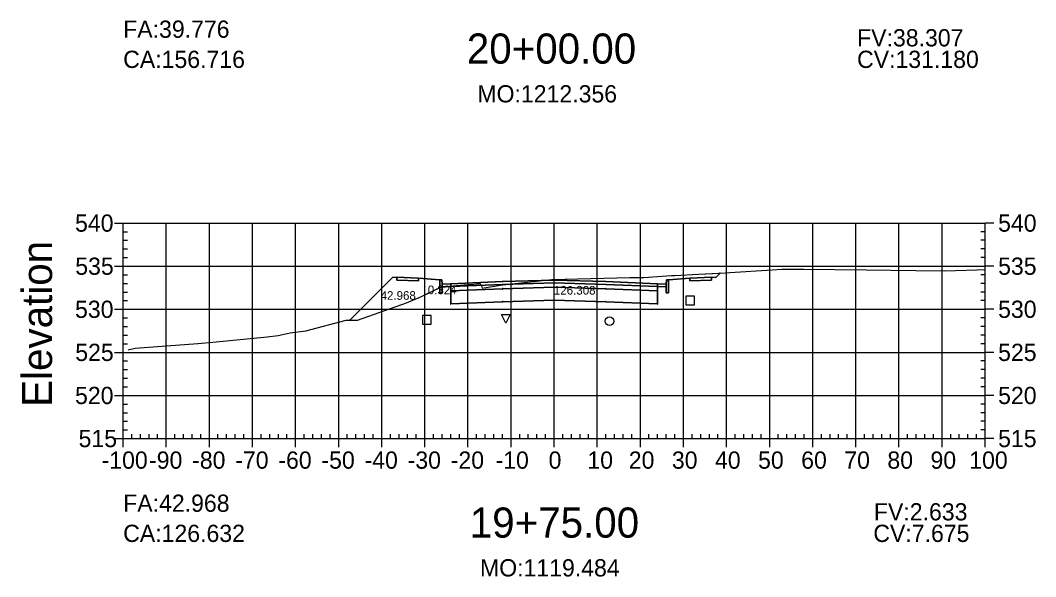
# Model space of a CAD drawing. Extents: x 704834 to 709892, y 372981 to 377533.
# Drawn here: x 705463 to 705698.6, y 372980.8 to 373109.9 of the extents above; entities that cross this region are included whole.
import ezdxf

# ---------------------------------------------------------------- set-up
doc = ezdxf.new("R2010")
doc.units = 0
for name, color, linetype in [('1', 7, 'Continuous'), ('10', 7, 'Continuous'), ('13', 7, 'Continuous'), ('14', 7, 'Continuous'), ('4', 7, 'Continuous'), ('57', 7, 'Continuous'), ('59', 7, 'Continuous'), ('60', 7, 'Continuous'), ('Default_Xsect', 7, 'Continuous'), ('Existing', 7, 'Continuous')]:
    doc.layers.add(name, color=color, linetype=linetype)

msp = doc.modelspace()

# ---------------------------------------------------------------- linework, layer by layer
for points in [[(705549.37, 373050.23), (705539.44, 373040.3)], [(705550.37, 373050.27), (705549.37, 373050.23)], [(705560.37, 373049.67), (705555.37, 373050.07)], [(705613.37, 373049.67), (705618.37, 373050.07)], [(705623.37, 373050.27), (705624.37, 373050.23)], [(705624.37, 373050.23), (705625.36, 373051.21)]]:
    msp.add_lwpolyline(points)
for points in [[(705555.37, 373050.07), (705550.37, 373050.27), (705550.37, 373049.6), (705555.37, 373049.4)], [(705560.87, 373048.67), (705560.79, 373049.67), (705560.37, 373049.67), (705560.37, 373046.67), (705560.87, 373046.67)], [(705586.87, 373048.92), (705598.87, 373048.56), (705610.87, 373048.08), (705610.87, 373048.75), (705598.87, 373049.23), (705586.87, 373049.59), (705574.87, 373049.23), (705562.87, 373048.75), (705562.87, 373048.08), (705574.87, 373048.56)], [(705612.87, 373046.67), (705613.37, 373046.67), (705613.37, 373049.67), (705612.96, 373049.67), (705612.87, 373048.67)], [(705618.37, 373049.4), (705623.37, 373049.6), (705623.37, 373050.27), (705618.37, 373050.07)], [(705562.87, 373048.75), (705560.87, 373048.67), (705560.87, 373048), (705562.87, 373048.08)], [(705562.82, 373047.03), (705562.92, 373047.03), (705562.92, 373047.13), (705562.82, 373047.13)], [(705586.87, 373047.92), (705598.87, 373047.56), (705610.87, 373047.08), (705610.87, 373048.08), (705598.87, 373048.56), (705586.87, 373048.92), (705574.87, 373048.56), (705562.87, 373048.08), (705562.87, 373047.08), (705574.87, 373047.56)], [(705586.87, 373044.92), (705598.87, 373044.56), (705610.87, 373044.08), (705610.87, 373047.08), (705598.87, 373047.56), (705586.87, 373047.92), (705574.87, 373047.56), (705562.87, 373047.08), (705562.87, 373044.08), (705574.87, 373044.56)], [(705574.82, 373047.51), (705574.92, 373047.51), (705574.92, 373047.61), (705574.82, 373047.61)], [(705586.82, 373048.87), (705586.92, 373048.87), (705586.92, 373048.97), (705586.82, 373048.97)], [(705586.82, 373047.87), (705586.92, 373047.87), (705586.92, 373047.97), (705586.82, 373047.97)], [(705598.82, 373047.51), (705598.92, 373047.51), (705598.92, 373047.61), (705598.82, 373047.61)], [(705610.82, 373047.03), (705610.92, 373047.03), (705610.92, 373047.13), (705610.82, 373047.13)], [(705610.87, 373048.08), (705612.87, 373048), (705612.87, 373048.67), (705610.87, 373048.75)], [(705574.82, 373044.51), (705574.92, 373044.51), (705574.92, 373044.61), (705574.82, 373044.61)], [(705586.82, 373044.87), (705586.92, 373044.87), (705586.92, 373044.97), (705586.82, 373044.97)], [(705598.82, 373044.51), (705598.92, 373044.51), (705598.92, 373044.61), (705598.82, 373044.61)], [(705562.82, 373044.03), (705562.92, 373044.03), (705562.92, 373044.13), (705562.82, 373044.13)], [(705610.82, 373044.03), (705610.92, 373044.03), (705610.92, 373044.13), (705610.82, 373044.13)]]:
    msp.add_lwpolyline(points, close=True)
at = {"layer": '1'}
for points in [[(705539.44, 373040.3), (705541.27, 373040.28), (705552.61, 373044.32), (705556.11, 373045.78), (705560.37, 373047.88), (705560.37, 373049.67), (705555.37, 373050.07), (705555.37, 373049.4), (705550.37, 373049.6), (705550.37, 373050.27), (705549.37, 373050.23)], [(705560.87, 373048), (705566.77, 373048.55), (705567.45, 373048.59), (705569.66, 373048.8), (705570.05, 373048.02), (705570.17, 373047.68), (705574.89, 373048.51), (705574.98, 373048.52), (705586.3, 373049.71), (705604.42, 373050.17), (705607.66, 373050.21), (705610.84, 373050.44), (705614.1, 373050.62), (705614.9, 373050.66), (705620.34, 373050.93), (705625.36, 373051.21), (705624.37, 373050.23), (705623.37, 373050.27), (705623.37, 373049.6), (705618.37, 373049.4), (705618.37, 373050.07), (705613.37, 373049.67), (705613.37, 373046.67), (705612.87, 373046.67), (705612.87, 373048), (705610.87, 373048.08), (705610.87, 373047.08), (705610.87, 373044.08), (705598.87, 373044.56), (705586.87, 373044.92), (705574.87, 373044.56), (705562.87, 373044.08), (705562.87, 373047.08), (705562.87, 373048.08), (705560.87, 373048)], [(705560.37, 373047.88), (705560.57, 373047.98), (705560.87, 373048), (705560.87, 373046.67), (705560.37, 373046.67)], [(705575.66, 373039.59), (705574.66, 373041.59), (705576.66, 373041.59)]]:
    msp.add_lwpolyline(points, close=True, dxfattribs=at)
at = {"layer": '10'}
msp.add_lwpolyline([(705556.31, 373039.37), (705558.31, 373039.37), (705558.31, 373041.37), (705556.31, 373041.37)], close=True, dxfattribs=at)
at = {"layer": '13'}
msp.add_circle((705599.7, 373040.05), 1, dxfattribs=at)
at = {"layer": '14'}
for points in [[(705574.87, 373049.23), (705574.87, 373049.28), (705574.87, 373049.23), (705574.82, 373049.23), (705574.87, 373049.23), (705574.87, 373049.18), (705574.87, 373049.23), (705574.92, 373049.23)], [(705586.87, 373049.59), (705586.87, 373049.64), (705586.87, 373049.59), (705586.82, 373049.59), (705586.87, 373049.59), (705586.87, 373049.54), (705586.87, 373049.59), (705586.92, 373049.59)], [(705598.87, 373049.23), (705598.87, 373049.28), (705598.87, 373049.23), (705598.82, 373049.23), (705598.87, 373049.23), (705598.87, 373049.18), (705598.87, 373049.23), (705598.92, 373049.23)], [(705625.36, 373051.21), (705625.36, 373051.26), (705625.36, 373051.21), (705625.31, 373051.21), (705625.36, 373051.21), (705625.36, 373051.16), (705625.36, 373051.21), (705625.41, 373051.21)], [(705562.87, 373048.75), (705562.87, 373048.8), (705562.87, 373048.75), (705562.82, 373048.75), (705562.87, 373048.75), (705562.87, 373048.7), (705562.87, 373048.75), (705562.92, 373048.75)], [(705610.87, 373048.75), (705610.87, 373048.8), (705610.87, 373048.75), (705610.82, 373048.75), (705610.87, 373048.75), (705610.87, 373048.7), (705610.87, 373048.75), (705610.92, 373048.75)], [(705539.44, 373040.3), (705539.44, 373040.35), (705539.44, 373040.3), (705539.39, 373040.3), (705539.44, 373040.3), (705539.44, 373040.25), (705539.44, 373040.3), (705539.49, 373040.3)]]:
    msp.add_lwpolyline(points, dxfattribs=at)
at = {"layer": '4'}
msp.add_lwpolyline([(705617.4, 373043.83), (705619.4, 373043.83), (705619.4, 373045.83), (705617.4, 373045.83)], close=True, dxfattribs=at)
at = {"layer": '57'}
for p, q in [((705484.87, 373062.82), (705486.87, 373062.82)), ((705486.87, 373062.82), (705686.87, 373062.82)), ((705486.87, 373012.82), (705486.87, 373062.82)), ((705486.87, 373012.82), (705486.87, 373062.82)), ((705496.87, 373012.82), (705496.87, 373062.82)), ((705506.87, 373012.82), (705506.87, 373062.82)), ((705516.87, 373012.82), (705516.87, 373062.82)), ((705526.87, 373012.82), (705526.87, 373062.82)), ((705536.87, 373012.82), (705536.87, 373062.82)), ((705546.87, 373012.82), (705546.87, 373062.82)), ((705556.87, 373012.82), (705556.87, 373062.82)), ((705566.87, 373012.82), (705566.87, 373062.82)), ((705576.87, 373012.82), (705576.87, 373062.82)), ((705586.87, 373012.82), (705586.87, 373062.82)), ((705596.87, 373012.82), (705596.87, 373062.82)), ((705606.87, 373012.82), (705606.87, 373062.82)), ((705616.87, 373012.82), (705616.87, 373062.82)), ((705626.87, 373012.82), (705626.87, 373062.82)), ((705636.87, 373012.82), (705636.87, 373062.82)), ((705646.87, 373012.82), (705646.87, 373062.82)), ((705656.87, 373012.82), (705656.87, 373062.82)), ((705666.87, 373012.82), (705666.87, 373062.82)), ((705676.87, 373012.82), (705676.87, 373062.82)), ((705686.87, 373012.82), (705686.87, 373062.82)), ((705686.87, 373012.82), (705686.87, 373062.82)), ((705688.87, 373062.82), (705686.87, 373062.82)), ((705486.87, 373060.82), (705487.87, 373060.82)), ((705486.87, 373058.82), (705487.87, 373058.82)), ((705686.87, 373060.82), (705685.87, 373060.82)), ((705686.87, 373058.82), (705685.87, 373058.82)), ((705486.87, 373056.82), (705487.87, 373056.82)), ((705686.87, 373056.82), (705685.87, 373056.82)), ((705486.87, 373054.82), (705487.87, 373054.82)), ((705686.87, 373054.82), (705685.87, 373054.82)), ((705484.87, 373052.82), (705486.87, 373052.82)), ((705486.87, 373052.82), (705686.87, 373052.82)), ((705688.87, 373052.82), (705686.87, 373052.82)), ((705486.87, 373050.82), (705487.87, 373050.82)), ((705686.87, 373050.82), (705685.87, 373050.82)), ((705486.87, 373048.82), (705487.87, 373048.82)), ((705486.87, 373046.82), (705487.87, 373046.82)), ((705686.87, 373048.82), (705685.87, 373048.82)), ((705686.87, 373046.82), (705685.87, 373046.82)), ((705486.87, 373044.82), (705487.87, 373044.82)), ((705686.87, 373044.82), (705685.87, 373044.82)), ((705484.87, 373042.82), (705486.87, 373042.82)), ((705486.87, 373042.82), (705686.87, 373042.82)), ((705688.87, 373042.82), (705686.87, 373042.82)), ((705486.87, 373040.82), (705487.87, 373040.82)), ((705686.87, 373040.82), (705685.87, 373040.82)), ((705486.87, 373038.82), (705487.87, 373038.82)), ((705686.87, 373038.82), (705685.87, 373038.82)), ((705486.87, 373036.82), (705487.87, 373036.82)), ((705686.87, 373036.82), (705685.87, 373036.82)), ((705484.87, 373032.82), (705486.87, 373032.82)), ((705486.87, 373034.82), (705487.87, 373034.82)), ((705486.87, 373032.82), (705686.87, 373032.82)), ((705686.87, 373034.82), (705685.87, 373034.82)), ((705688.87, 373032.82), (705686.87, 373032.82)), ((705486.87, 373030.82), (705487.87, 373030.82)), ((705686.87, 373030.82), (705685.87, 373030.82)), ((705486.87, 373028.82), (705487.87, 373028.82)), ((705686.87, 373028.82), (705685.87, 373028.82)), ((705486.87, 373026.82), (705487.87, 373026.82)), ((705686.87, 373026.82), (705685.87, 373026.82)), ((705486.87, 373024.82), (705487.87, 373024.82)), ((705686.87, 373024.82), (705685.87, 373024.82)), ((705484.87, 373022.82), (705486.87, 373022.82)), ((705486.87, 373022.82), (705686.87, 373022.82)), ((705486.87, 373020.82), (705487.87, 373020.82)), ((705686.87, 373020.82), (705685.87, 373020.82)), ((705688.87, 373022.82), (705686.87, 373022.82)), ((705486.87, 373018.82), (705487.87, 373018.82)), ((705686.87, 373018.82), (705685.87, 373018.82)), ((705486.87, 373016.82), (705487.87, 373016.82)), ((705686.87, 373016.82), (705685.87, 373016.82)), ((705486.87, 373014.82), (705487.87, 373014.82)), ((705488.87, 373012.82), (705488.87, 373013.82)), ((705490.87, 373012.82), (705490.87, 373013.82)), ((705492.87, 373012.82), (705492.87, 373013.82)), ((705494.87, 373012.82), (705494.87, 373013.82)), ((705498.87, 373012.82), (705498.87, 373013.82)), ((705500.87, 373012.82), (705500.87, 373013.82)), ((705502.87, 373012.82), (705502.87, 373013.82)), ((705504.87, 373012.82), (705504.87, 373013.82)), ((705508.87, 373012.82), (705508.87, 373013.82)), ((705510.87, 373012.82), (705510.87, 373013.82)), ((705512.87, 373012.82), (705512.87, 373013.82)), ((705514.87, 373012.82), (705514.87, 373013.82)), ((705518.87, 373012.82), (705518.87, 373013.82)), ((705520.87, 373012.82), (705520.87, 373013.82)), ((705522.87, 373012.82), (705522.87, 373013.82)), ((705524.87, 373012.82), (705524.87, 373013.82)), ((705528.87, 373012.82), (705528.87, 373013.82)), ((705530.87, 373012.82), (705530.87, 373013.82)), ((705532.87, 373012.82), (705532.87, 373013.82)), ((705534.87, 373012.82), (705534.87, 373013.82)), ((705538.87, 373012.82), (705538.87, 373013.82)), ((705540.87, 373012.82), (705540.87, 373013.82)), ((705542.87, 373012.82), (705542.87, 373013.82)), ((705544.87, 373012.82), (705544.87, 373013.82)), ((705548.87, 373012.82), (705548.87, 373013.82)), ((705550.87, 373012.82), (705550.87, 373013.82)), ((705552.87, 373012.82), (705552.87, 373013.82)), ((705554.87, 373012.82), (705554.87, 373013.82)), ((705558.87, 373012.82), (705558.87, 373013.82)), ((705560.87, 373012.82), (705560.87, 373013.82)), ((705562.87, 373012.82), (705562.87, 373013.82)), ((705564.87, 373012.82), (705564.87, 373013.82)), ((705568.87, 373012.82), (705568.87, 373013.82)), ((705570.87, 373012.82), (705570.87, 373013.82)), ((705572.87, 373012.82), (705572.87, 373013.82)), ((705574.87, 373012.82), (705574.87, 373013.82)), ((705578.87, 373012.82), (705578.87, 373013.82)), ((705580.87, 373012.82), (705580.87, 373013.82)), ((705582.87, 373012.82), (705582.87, 373013.82)), ((705584.87, 373012.82), (705584.87, 373013.82)), ((705588.87, 373012.82), (705588.87, 373013.82)), ((705590.87, 373012.82), (705590.87, 373013.82)), ((705592.87, 373012.82), (705592.87, 373013.82)), ((705594.87, 373012.82), (705594.87, 373013.82)), ((705598.87, 373012.82), (705598.87, 373013.82)), ((705600.87, 373012.82), (705600.87, 373013.82)), ((705602.87, 373012.82), (705602.87, 373013.82)), ((705604.87, 373012.82), (705604.87, 373013.82)), ((705608.87, 373012.82), (705608.87, 373013.82)), ((705610.87, 373012.82), (705610.87, 373013.82)), ((705612.87, 373012.82), (705612.87, 373013.82)), ((705614.87, 373012.82), (705614.87, 373013.82)), ((705618.87, 373012.82), (705618.87, 373013.82)), ((705620.87, 373012.82), (705620.87, 373013.82)), ((705622.87, 373012.82), (705622.87, 373013.82)), ((705624.87, 373012.82), (705624.87, 373013.82)), ((705628.87, 373012.82), (705628.87, 373013.82)), ((705630.87, 373012.82), (705630.87, 373013.82)), ((705632.87, 373012.82), (705632.87, 373013.82)), ((705634.87, 373012.82), (705634.87, 373013.82)), ((705638.87, 373012.82), (705638.87, 373013.82)), ((705640.87, 373012.82), (705640.87, 373013.82)), ((705642.87, 373012.82), (705642.87, 373013.82)), ((705644.87, 373012.82), (705644.87, 373013.82)), ((705648.87, 373012.82), (705648.87, 373013.82)), ((705650.87, 373012.82), (705650.87, 373013.82)), ((705652.87, 373012.82), (705652.87, 373013.82)), ((705654.87, 373012.82), (705654.87, 373013.82)), ((705658.87, 373012.82), (705658.87, 373013.82)), ((705660.87, 373012.82), (705660.87, 373013.82)), ((705662.87, 373012.82), (705662.87, 373013.82)), ((705664.87, 373012.82), (705664.87, 373013.82)), ((705668.87, 373012.82), (705668.87, 373013.82)), ((705670.87, 373012.82), (705670.87, 373013.82)), ((705672.87, 373012.82), (705672.87, 373013.82)), ((705674.87, 373012.82), (705674.87, 373013.82)), ((705678.87, 373012.82), (705678.87, 373013.82)), ((705680.87, 373012.82), (705680.87, 373013.82)), ((705682.87, 373012.82), (705682.87, 373013.82)), ((705684.87, 373012.82), (705684.87, 373013.82)), ((705686.87, 373014.82), (705685.87, 373014.82)), ((705484.87, 373012.82), (705486.87, 373012.82)), ((705486.87, 373012.82), (705686.87, 373012.82)), ((705486.87, 373012.82), (705686.87, 373012.82)), ((705486.87, 373010.82), (705486.87, 373012.82)), ((705496.87, 373010.82), (705496.87, 373012.82)), ((705506.87, 373010.82), (705506.87, 373012.82)), ((705516.87, 373010.82), (705516.87, 373012.82)), ((705526.87, 373010.82), (705526.87, 373012.82)), ((705536.87, 373010.82), (705536.87, 373012.82)), ((705546.87, 373010.82), (705546.87, 373012.82)), ((705556.87, 373010.82), (705556.87, 373012.82)), ((705566.87, 373010.82), (705566.87, 373012.82)), ((705576.87, 373010.82), (705576.87, 373012.82)), ((705586.87, 373010.82), (705586.87, 373012.82)), ((705596.87, 373010.82), (705596.87, 373012.82)), ((705606.87, 373010.82), (705606.87, 373012.82)), ((705616.87, 373010.82), (705616.87, 373012.82)), ((705626.87, 373010.82), (705626.87, 373012.82)), ((705636.87, 373010.82), (705636.87, 373012.82)), ((705646.87, 373010.82), (705646.87, 373012.82)), ((705656.87, 373010.82), (705656.87, 373012.82)), ((705666.87, 373010.82), (705666.87, 373012.82)), ((705676.87, 373010.82), (705676.87, 373012.82)), ((705686.87, 373010.82), (705686.87, 373012.82)), ((705688.87, 373012.82), (705686.87, 373012.82))]:
    msp.add_line(p, q, dxfattribs=at)
at = {"layer": 'Default_Xsect'}
msp.add_lwpolyline([(705539.44, 373040.3), (705549.37, 373050.23), (705550.37, 373050.27), (705555.37, 373050.07), (705560.37, 373049.67), (705560.79, 373049.67), (705560.87, 373048.67), (705562.87, 373048.75), (705574.87, 373049.23), (705586.87, 373049.59), (705598.87, 373049.23), (705610.87, 373048.75), (705612.87, 373048.67), (705612.96, 373049.67), (705613.37, 373049.67), (705618.37, 373050.07), (705623.37, 373050.27), (705624.37, 373050.23), (705625.36, 373051.21)], dxfattribs=at)
at = {"layer": 'Existing'}
msp.add_lwpolyline([(705487.99, 373033.39), (705489.65, 373033.78), (705504.19, 373034.84), (705507.66, 373035.17), (705520.24, 373036.44), (705522.82, 373036.72), (705525.63, 373037.39), (705529.28, 373037.81), (705538.61, 373040.31), (705541.27, 373040.28), (705552.61, 373044.32), (705556.11, 373045.78), (705560.57, 373047.98), (705566.77, 373048.55), (705567.45, 373048.59), (705569.66, 373048.8), (705570.05, 373048.02), (705570.17, 373047.68), (705574.89, 373048.51), (705574.98, 373048.52), (705586.3, 373049.71), (705604.42, 373050.17), (705607.66, 373050.21), (705610.84, 373050.44), (705614.1, 373050.62), (705614.9, 373050.66), (705620.34, 373050.93), (705626.54, 373051.28), (705627.64, 373051.32), (705637.43, 373052.01), (705639.71, 373052.16), (705643.68, 373052.14), (705644.81, 373052.11), (705659.23, 373051.95), (705670.78, 373051.8), (705677.36, 373051.74), (705680.01, 373051.8), (705685.03, 373051.98), (705686.87, 373052.03)], dxfattribs=at)

# ---------------------------------------------------------------- texts
for s, p in [('CA:156.716', (705486.87, 373098.82)), ('CV:131.180', (705657.14, 373098.82)), ('CA:126.632', (705486.87, 372988.82)), ('CV:7.675', (705660.92, 372988.82))]:
    msp.add_text(s, height=4).set_placement(p)
at = {"layer": '1'}
for s, p in [('20+00.00', (705566.6, 373099.82)), ('19+75.00', (705567.28, 372989.82))]:
    msp.add_text(s, height=7, dxfattribs=at).set_placement(p)
at = {"layer": '14'}
for p in [(705550.34, 373050.22), (705550.34, 373049.55), (705555.34, 373049.35), (705618.34, 373049.35), (705623.34, 373050.22), (705623.34, 373049.55)]:
    msp.add_text('+', height=0.1, dxfattribs=at).set_placement(p)
at = {"layer": '57'}
for s, p in [('540', (705475.7, 373060.82)), ('540', (705689.87, 373060.82)), ('535', (705475.75, 373050.82)), ('535', (705689.87, 373050.82)), ('530', (705475.7, 373040.82)), ('530', (705689.87, 373040.82)), ('525', (705475.75, 373030.82)), ('525', (705689.87, 373030.82)), ('520', (705475.7, 373020.82)), ('520', (705689.87, 373020.82)), ('515', (705476.52, 373010.82)), ('515', (705689.87, 373010.82)), ('-100', (705481.86, 373005.82)), ('-90', (705492.87, 373005.82)), ('-80', (705502.87, 373005.82)), ('-70', (705512.87, 373005.82)), ('-60', (705522.87, 373005.82)), ('-50', (705532.87, 373005.82)), ('-40', (705542.87, 373005.82)), ('-30', (705552.87, 373005.82)), ('-20', (705562.87, 373005.82)), ('-10', (705573.26, 373005.82)), ('0', (705585.58, 373005.82)), ('10', (705594.57, 373005.82)), ('20', (705604.18, 373005.82)), ('30', (705614.18, 373005.82)), ('40', (705624.18, 373005.82)), ('50', (705634.18, 373005.82)), ('60', (705644.18, 373005.82)), ('70', (705654.18, 373005.82)), ('80', (705664.18, 373005.82)), ('90', (705674.18, 373005.82)), ('100', (705683.17, 373005.82))]:
    msp.add_text(s, height=4, dxfattribs=at).set_placement(p)
at = {"layer": '59'}
for s, height, p in [('FA:39.776', 4, (705486.87, 373105.82)), ('FV:38.307', 4, (705657.15, 373103.82)), ('MO:1212.356', 4, (705569.05, 373090.82)), ('42.968', 2, (705546.59, 373045.02)), ('0.324', 2, (705557.54, 373046.32)), ('126.308', 2, (705586.8, 373046.23)), ('FA:42.968', 4, (705486.87, 372995.82)), ('FV:2.633', 4, (705661.05, 372993.82)), ('MO:1119.484', 4, (705569.66, 372980.82))]:
    msp.add_text(s, height=height, dxfattribs=at).set_placement(p)
at = {"layer": '60'}
msp.add_text('Elevation', height=7, rotation=90, dxfattribs=at).set_placement((705470.37, 373020.18))

doc.saveas('drawing.dxf')
